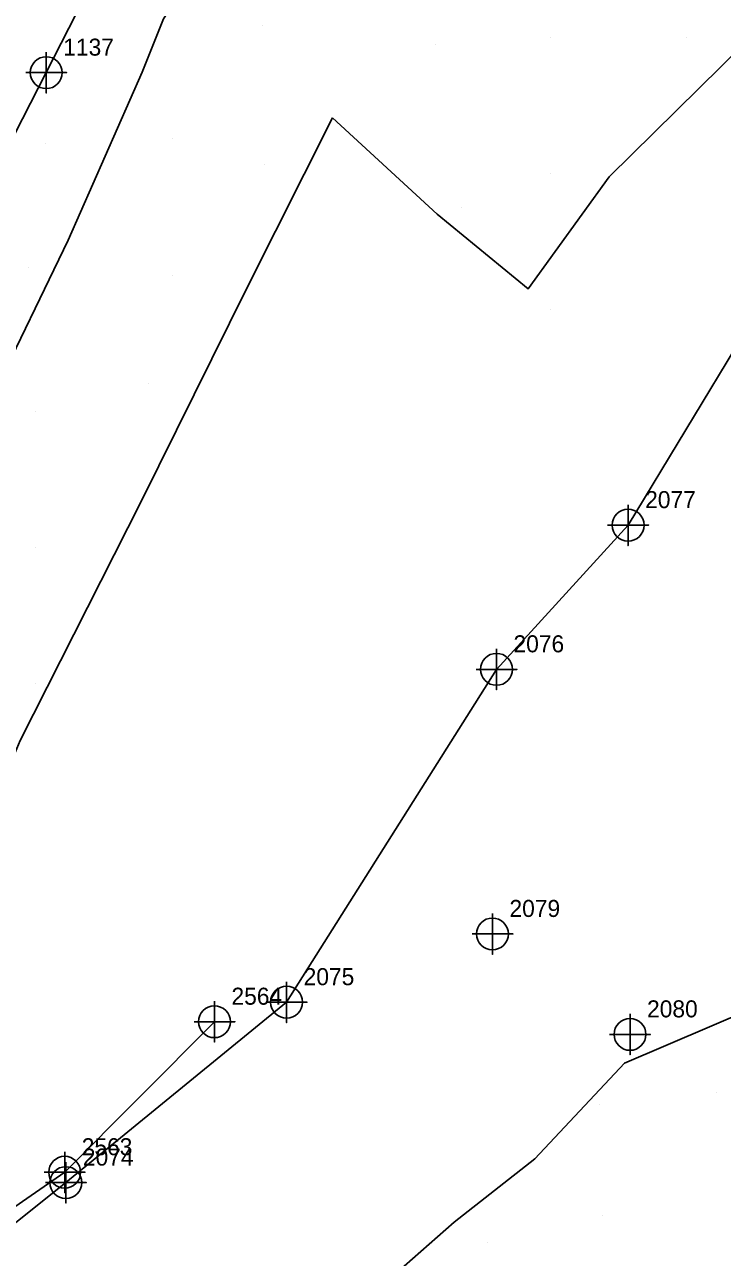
# Model space of a CAD drawing. Extents: x 2062781 to 2066835, y 358981 to 366501.
# Drawn here: x 2064173.5 to 2064275.9, y 361471.1 to 361652.2 of the extents above; entities that cross this region are included whole.
import ezdxf

# ---------------------------------------------------------------- set-up
doc = ezdxf.new("R2010")
doc.units = 0
for name, color, linetype in [('Exist DTM Breakline', 7, 'Continuous'), ('Exist DTM Breakline Cogo Number', 7, 'Continuous'), ('Exist DTM Breakline Cogo Point CELL', 7, 'Continuous'), ('Exist DTM Regular Point CELL', 7, 'Continuous'), ('Exist DTM Regular Point Cogo Number', 7, 'Continuous'), ('Exist DTM Ridgeline', 7, 'Continuous'), ('Exist DTM Ridgeline Cogo Number', 7, 'Continuous'), ('Exist DTM Ridgeline Cogo Point CELL', 7, 'Continuous'), ('Exist Roads EOP', 7, 'Continuous'), ('Exist Roads EOP Cogo Number', 7, 'Continuous'), ('Exist Roads EOP Cogo Point CELL', 7, 'Continuous'), ('PH Exist DTM Breakline', 7, 'Continuous'), ('PH Exist DTM Point', 7, 'Continuous')]:
    doc.layers.add(name, color=color, linetype=linetype)

msp = doc.modelspace()

# ---------------------------------------------------------------- linework, layer by layer
at = {"layer": 'Exist DTM Breakline'}
for points in [[(2064211.92, 361508.57), (2064242.72, 361557.46), (2064262.04, 361578.64), (2064278.98, 361606.65), (2064285, 361628.9), (2064299.45, 361642.62), (2064310.38, 361643.91), (2064320.01, 361666.22), (2064338.31, 361708.44)], [(2064179.52, 361482.07), (2064211.92, 361508.57)], [(2064179.52, 361482.07), (2064149.29, 361457.88)]]:
    msp.add_lwpolyline(points, dxfattribs=at)
at = {"layer": 'Exist DTM Breakline Cogo Point CELL'}
for points in [[(2064262.04, 361581.64), (2064262.04, 361575.64), (2064262.04, 361578.64), (2064265.04, 361578.64), (2064259.04, 361578.64)], [(2064262.04, 361581.64), (2064262.04, 361575.64), (2064262.04, 361578.64), (2064265.04, 361578.64), (2064259.04, 361578.64)], [(2064262.04, 361581.64), (2064262.04, 361575.64), (2064262.04, 361578.64), (2064265.04, 361578.64), (2064259.04, 361578.64)], [(2064242.72, 361560.46), (2064242.72, 361554.46), (2064242.72, 361557.46), (2064245.72, 361557.46), (2064239.72, 361557.46)], [(2064242.72, 361560.46), (2064242.72, 361554.46), (2064242.72, 361557.46), (2064245.72, 361557.46), (2064239.72, 361557.46)], [(2064242.72, 361560.46), (2064242.72, 361554.46), (2064242.72, 361557.46), (2064245.72, 361557.46), (2064239.72, 361557.46)], [(2064211.92, 361511.57), (2064211.92, 361505.57), (2064211.92, 361508.57), (2064214.92, 361508.57), (2064208.92, 361508.57)], [(2064211.92, 361511.57), (2064211.92, 361505.57), (2064211.92, 361508.57), (2064214.92, 361508.57), (2064208.92, 361508.57)], [(2064211.92, 361511.57), (2064211.92, 361505.57), (2064211.92, 361508.57), (2064214.92, 361508.57), (2064208.92, 361508.57)], [(2064179.52, 361485.07), (2064179.52, 361479.07), (2064179.52, 361482.07), (2064182.52, 361482.07), (2064176.52, 361482.07)], [(2064179.52, 361485.07), (2064179.52, 361479.07), (2064179.52, 361482.07), (2064182.52, 361482.07), (2064176.52, 361482.07)], [(2064179.52, 361485.07), (2064179.52, 361479.07), (2064179.52, 361482.07), (2064182.52, 361482.07), (2064176.52, 361482.07)]]:
    msp.add_lwpolyline(points, dxfattribs=at)
for centre in [(2064262.04, 361578.64), (2064262.04, 361578.64), (2064262.04, 361578.64), (2064242.72, 361557.46), (2064242.72, 361557.46), (2064242.72, 361557.46), (2064211.92, 361508.57), (2064211.92, 361508.57), (2064211.92, 361508.57), (2064179.52, 361482.07), (2064179.52, 361482.07), (2064179.52, 361482.07)]:
    msp.add_circle(centre, 2.34, dxfattribs=at)
at = {"layer": 'Exist DTM Regular Point CELL'}
for points in [[(2064242.13, 361521.59), (2064242.13, 361515.59), (2064242.13, 361518.59), (2064245.13, 361518.59), (2064239.13, 361518.59)], [(2064262.32, 361506.84), (2064262.32, 361500.84), (2064262.32, 361503.84), (2064265.32, 361503.84), (2064259.32, 361503.84)]]:
    msp.add_lwpolyline(points, dxfattribs=at)
for centre in [(2064242.13, 361518.59), (2064262.32, 361503.84)]:
    msp.add_circle(centre, 2.34, dxfattribs=at)
at = {"layer": 'Exist DTM Ridgeline'}
msp.add_lwpolyline([(2064157.81, 361468.65), (2064179.35, 361483.59), (2064201.33, 361505.7)], dxfattribs=at)
at = {"layer": 'Exist DTM Ridgeline Cogo Point CELL'}
for points in [[(2064201.33, 361508.7), (2064201.33, 361502.7), (2064201.33, 361505.7), (2064204.33, 361505.7), (2064198.33, 361505.7)], [(2064201.33, 361508.7), (2064201.33, 361502.7), (2064201.33, 361505.7), (2064204.33, 361505.7), (2064198.33, 361505.7)], [(2064201.33, 361508.7), (2064201.33, 361502.7), (2064201.33, 361505.7), (2064204.33, 361505.7), (2064198.33, 361505.7)], [(2064179.35, 361486.59), (2064179.35, 361480.59), (2064179.35, 361483.59), (2064182.35, 361483.59), (2064176.35, 361483.59)], [(2064179.35, 361486.59), (2064179.35, 361480.59), (2064179.35, 361483.59), (2064182.35, 361483.59), (2064176.35, 361483.59)], [(2064179.35, 361486.59), (2064179.35, 361480.59), (2064179.35, 361483.59), (2064182.35, 361483.59), (2064176.35, 361483.59)]]:
    msp.add_lwpolyline(points, dxfattribs=at)
for centre in [(2064201.33, 361505.7), (2064201.33, 361505.7), (2064201.33, 361505.7), (2064179.35, 361483.59), (2064179.35, 361483.59), (2064179.35, 361483.59)]:
    msp.add_circle(centre, 2.34, dxfattribs=at)
at = {"layer": 'Exist Roads EOP'}
msp.add_lwpolyline([(2063968.74, 361236.86), (2063988.59, 361275.84), (2064007.94, 361313.55), (2064029.34, 361355.45), (2064050.74, 361397.35), (2064071.71, 361438.16), (2064092.47, 361479.26), (2064113.84, 361521.24), (2064134.24, 361561.36), (2064154.67, 361602.17), (2064176.64, 361645.1), (2064197.63, 361686.25), (2064219.16, 361728.91), (2064239.98, 361769.73), (2064260.77, 361810.55), (2064276.59, 361841.97)], dxfattribs=at)
at = {"layer": 'Exist Roads EOP Cogo Point CELL'}
msp.add_lwpolyline([(2064176.64, 361648.1), (2064176.64, 361642.1), (2064176.64, 361645.1), (2064179.64, 361645.1), (2064173.64, 361645.1)], dxfattribs=at)
msp.add_lwpolyline([(2064176.64, 361648.1), (2064176.64, 361642.1), (2064176.64, 361645.1), (2064179.64, 361645.1), (2064173.64, 361645.1)], dxfattribs=at)
msp.add_lwpolyline([(2064176.64, 361648.1), (2064176.64, 361642.1), (2064176.64, 361645.1), (2064179.64, 361645.1), (2064173.64, 361645.1)], dxfattribs=at)
msp.add_circle((2064176.64, 361645.1), 2.34, dxfattribs=at)
msp.add_circle((2064176.64, 361645.1), 2.34, dxfattribs=at)
msp.add_circle((2064176.64, 361645.1), 2.34, dxfattribs=at)
at = {"layer": 'PH Exist DTM Breakline'}
for points in [[(2064226.82, 361712.98), (2064217.66, 361696.3), (2064210.94, 361686.19), (2064206.64, 361680.22), (2064203.73, 361672.04), (2064200.8, 361664.09), (2064196.47, 361657.04), (2064193.84, 361652.99), (2064190.72, 361645.19)], [(2064218.65, 361638.46), (2064234.01, 361624.32), (2064247.35, 361613.34), (2064259.26, 361629.82), (2064279.01, 361649.29), (2064293.71, 361654.92), (2064304.24, 361646.19), (2064305.97, 361645.17)], [(2064190.72, 361645.19), (2064179.84, 361620.48), (2064168.69, 361597.51), (2064162.25, 361586.65), (2064154.24, 361570.7), (2064145.64, 361553.56), (2064136.41, 361535.17), (2064129.04, 361521.4), (2064123.09, 361509.69), (2064116.95, 361498.01), (2064108.84, 361481.84), (2064100, 361462.14)], [(2064078.94, 361375.62), (2064096.39, 361407.47), (2064116.27, 361444.44), (2064133.61, 361479.23), (2064151.97, 361505.44), (2064160.76, 361518.21), (2064172.83, 361547.03), (2064190.56, 361582.13), (2064206.15, 361613.55), (2064218.65, 361638.46)], [(2064292.86, 361513.05), (2064261.53, 361499.63), (2064248.34, 361485.55), (2064236.5, 361476.26), (2064226.75, 361467.66), (2064225.24, 361462.06), (2064229.47, 361455.65), (2064234.96, 361452.93), (2064245.68, 361455.17), (2064254.09, 361463.5), (2064272.15, 361466.7), (2064296.05, 361472.02), (2064303.79, 361468.62), (2064314.62, 361463.78), (2064321.54, 361468.34), (2064326.3, 361481.78), (2064326.33, 361503.5), (2064323.23, 361517.82), (2064317.22, 361520.88), (2064292.86, 361513.05)]]:
    msp.add_lwpolyline(points, dxfattribs=at)
at = {"layer": 'PH Exist DTM Point'}
for p, q in [((2064208.44, 361652.01), (2064208.44, 361652.01)), ((2064250.65, 361650.27), (2064250.65, 361650.27)), ((2064270.65, 361650.27), (2064270.65, 361650.27)), ((2064233.81, 361649.24), (2064233.81, 361649.24)), ((2064195.13, 361635.38), (2064195.13, 361635.38)), ((2064176.56, 361634.75), (2064176.56, 361634.75)), ((2064208.66, 361631.59), (2064208.66, 361631.59)), ((2064250.63, 361630.24), (2064250.63, 361630.24)), ((2064237.58, 361625.26), (2064237.58, 361625.26)), ((2064173.98, 361616.46), (2064173.98, 361616.46)), ((2064195.13, 361615.38), (2064195.13, 361615.38)), ((2064250.65, 361610.27), (2064250.65, 361610.27)), ((2064191.71, 361599.45), (2064191.71, 361599.45)), ((2064175.13, 361595.38), (2064175.13, 361595.38)), ((2064175.13, 361575.38), (2064175.13, 361575.38)), ((2064175.13, 361555.38), (2064175.13, 361555.38)), ((2064274.96, 361495.34), (2064274.96, 361495.34)), ((2064257.89, 361493.61), (2064257.89, 361493.61)), ((2064258.27, 361477.19), (2064258.27, 361477.19)), ((2064241.47, 361473.26), (2064241.47, 361473.26))]:
    msp.add_line(p, q, dxfattribs=at)

# ---------------------------------------------------------------- texts
at = {"layer": 'Exist DTM Breakline Cogo Number'}
for s, p in [('2077', (2064264.54, 361581.14)), ('2077', (2064264.54, 361581.14)), ('2077', (2064264.54, 361581.14)), ('2076', (2064245.22, 361559.96)), ('2076', (2064245.22, 361559.96)), ('2076', (2064245.22, 361559.96)), ('2075', (2064214.42, 361511.07)), ('2075', (2064214.42, 361511.07)), ('2075', (2064214.42, 361511.07)), ('2074', (2064182.02, 361484.57)), ('2074', (2064182.02, 361484.57)), ('2074', (2064182.02, 361484.57))]:
    msp.add_text(s, height=2.5, dxfattribs=at).set_placement(p)
at = {"layer": 'Exist DTM Regular Point Cogo Number'}
for s, p in [('2079', (2064244.63, 361521.09)), ('2079', (2064244.63, 361521.09)), ('2079', (2064244.63, 361521.09)), ('2080', (2064264.82, 361506.34)), ('2080', (2064264.82, 361506.34)), ('2080', (2064264.82, 361506.34))]:
    msp.add_text(s, height=2.5, dxfattribs=at).set_placement(p)
at = {"layer": 'Exist DTM Ridgeline Cogo Number'}
for s, p in [('2564', (2064203.83, 361508.2)), ('2564', (2064203.83, 361508.2)), ('2564', (2064203.83, 361508.2)), ('2563', (2064181.85, 361486.09)), ('2563', (2064181.85, 361486.09)), ('2563', (2064181.85, 361486.09))]:
    msp.add_text(s, height=2.5, dxfattribs=at).set_placement(p)
at = {"layer": 'Exist Roads EOP Cogo Number'}
msp.add_text('1137', height=2.5, dxfattribs=at).set_placement((2064179.14, 361647.6))
msp.add_text('1137', height=2.5, dxfattribs=at).set_placement((2064179.14, 361647.6))
msp.add_text('1137', height=2.5, dxfattribs=at).set_placement((2064179.14, 361647.6))

doc.saveas('drawing.dxf')
